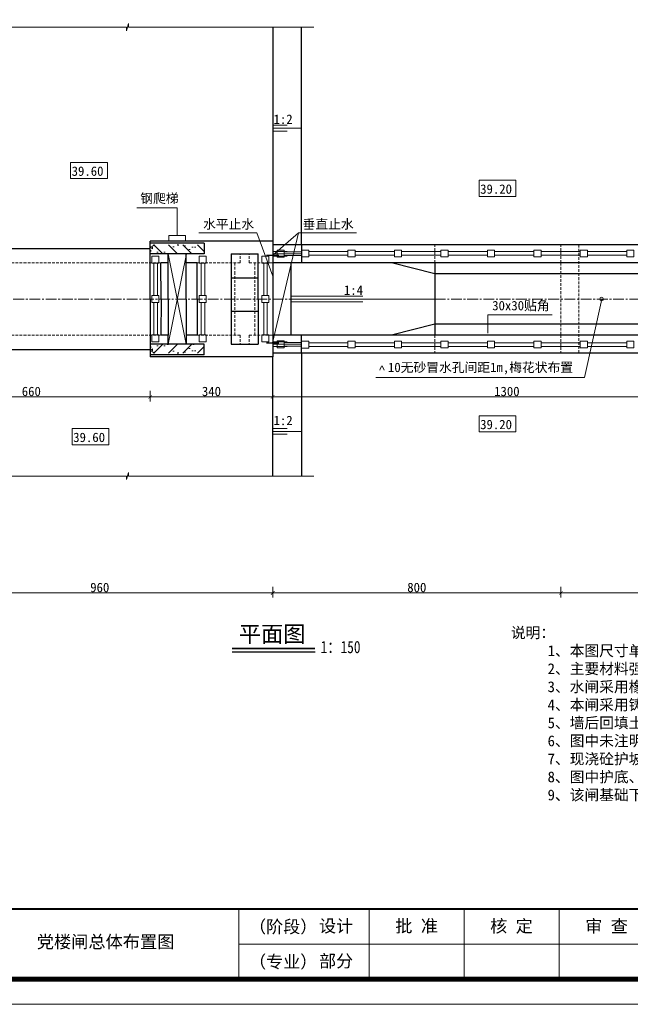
# Model space of a CAD drawing. Extents: x -27255 to 1448651, y 31034 to 8081248.
# Tile 320 of 580: x 583255 to 583425, y 3865872 to 3866145. Entities that reach past the tile are written whole.
import ezdxf
from ezdxf.enums import TextEntityAlignment as Align

# ---------------------------------------------------------------- set-up
doc = ezdxf.new("R2010")
doc.units = 0
doc.header["$PDMODE"] = 32
doc.header["$PDSIZE"] = 0.2
for name, pattern in [('CENTER2', [1.125, 0.75, -0.125, 0.125, -0.125]), ('HIDDEN', [0.375, 0.25, -0.125]), ('HIDDEN2', [0.1875, 0.125, -0.0625])]:
    doc.linetypes.add(name, pattern=pattern)
doc.layers.get('0').update_dxf_attribs({"linetype": 'CONTINUOUS'})
doc.layers.get('Defpoints').update_dxf_attribs({"linetype": 'CONTINUOUS'})
for name, color, linetype, lineweight in [('0.09折线', 6, 'CONTINUOUS', 9), ('0.09标注线', 3, 'CONTINUOUS', 9), ('0.13填充', 8, 'CONTINUOUS', 9), ('0.13文字', 3, 'CONTINUOUS', 13), ('0.15白虚线', 255, 'HIDDEN2', 15), ('0.30粗线', 7, 'CONTINUOUS', 30), ('图框', 7, 'CONTINUOUS', 20), ('文字', 7, 'CONTINUOUS', 15), ('细实线', 3, 'CONTINUOUS', 20), ('虚线', 251, 'HIDDEN', 15)]:
    doc.layers.add(name, color=color, linetype=linetype, lineweight=lineweight)
doc.styles.add('-仿宋_GB2312', font='FangSong_GB2312.ttf')
doc.styles.add('LYJFS', font='times.ttf', dxfattribs={"width": 0.7})
doc.styles.get("Standard").update_dxf_attribs({"font": 'rs.shx', "bigfont": 'hztxt.shx'})
doc.styles.add('宋体', font='FangSong_GB2312.ttf')
doc.dimstyles.get("Standard").update_dxf_attribs({"dimtxt": 0.18, "dimasz": 0.18, "dimexe": 0.18, "dimexo": 0.0625, "dimgap": 0.09, "dimtad": 0, "dimtih": 1, "dimtoh": 1, "dimdec": 4, "dimzin": 0, "dimdsep": 46, "dimtxsty": 'Standard', "dimcen": 0.09, "dimadec": 0, "dimazin": 0, "dimtfac": 1, "dimtdec": 4, "dimtofl": 0, "dimtmove": 0, "dimatfit": 3, "dimfxl": 1, "dimtolj": 1, "dimtzin": 0, "dimarcsym": 0})

# ---------------------------------------------------------------- blocks, each defined once
blk = doc.blocks.new('d4trtg')
for p, q in [((655949.8, 3899795.5), (655949.8, 3899655.4)), ((656210, 3899795.5), (656210, 3899655.4)), ((656400.1, 3899795.5), (656400.1, 3899655.4)), ((656590.2, 3899795.5), (656590.2, 3899655.4))]:
    blk.add_line(p, q)
at = {"lineweight": 0}
for p, q in [((658021.2, 3899725.4), (655949.8, 3899725.4)), ((658071.2, 3899605.3), (653868.4, 3899605.3))]:
    blk.add_line(p, q, dxfattribs=at)
at = {"lineweight": 0, "const_width": 10}
blk.add_lwpolyline([(654118.6, 3902527.3), (658021.2, 3902527.3), (658021.2, 3899655.4), (654118.6, 3899655.4)], close=True, dxfattribs=at)
at = {"lineweight": 0, "const_width": 4}
blk.add_lwpolyline([(658021.2, 3899795.5), (654118.6, 3899795.5)], dxfattribs=at)
at = {"style": 'LYJFS'}
for s, p in [('（阶段）', (656038.2, 3899760.4)), ('（专业）', (656038.2, 3899690.4))]:
    blk.add_text(s, height=25.02, dxfattribs=at).set_placement(p, align=Align.MIDDLE_CENTER)
at = {"char_height": 25.02, "attachment_point": 5, "style": '宋体'}
for s, insert in [('设计', (656144, 3899760.4)), ('批 准', (656305, 3899760.4)), ('核 定', (656494.6, 3899760.2)), ('审 查', (656684.6, 3899760.2)), ('部分', (656144, 3899690.4))]:
    blk.add_mtext(s, dxfattribs=dict(at, insert=insert))
blk = doc.blocks.new('_ARCHTICK')
at = {"color": 0, "linetype": 'ByBlock', "const_width": 0.15}
blk.add_lwpolyline([(-0.5, -0.5), (0.5, 0.5)], dxfattribs=at)
blk = doc.blocks.new('*D3195')
at = {"layer": '0.13文字', "color": 0, "lineweight": 9}
for p, q in [((583225.26, 3866042.4), (583225.26, 3866039.54)), ((583291.26, 3866042.44), (583291.26, 3866039.54)), ((583225.26, 3866040.79), (583291.26, 3866040.79))]:
    blk.add_line(p, q, dxfattribs=at)
at = {"layer": 'Defpoints', "color": 0, "lineweight": 13}
for p in [(583225.26, 3866053.93, 3.76), (583291.26, 3866053.79, 2.81), (583291.26, 3866040.79)]:
    blk.add_point(p, dxfattribs=at)
at = {"layer": '0.13文字', "color": 0, "lineweight": 9, "rotation": 180}
blk.add_blockref('_ARCHTICK', (583225.26, 3866040.79), dxfattribs=at)
at = {"layer": '0.13文字', "color": 0, "lineweight": 9}
blk.add_blockref('_ARCHTICK', (583291.26, 3866040.79), dxfattribs=at)
at = {"layer": '0.13文字', "color": 0, "lineweight": 13, "insert": (583258.26, 3866042.29), "char_height": 2.6, "attachment_point": 5, "style": '-仿宋_GB2312'}
blk.add_mtext('\\A1;660', dxfattribs=at)
blk = doc.blocks.new('*D3196')
at = {"layer": '0.13文字', "color": 0, "lineweight": 9}
for p, q in [((583291.26, 3866042.44), (583291.26, 3866039.54)), ((583325.26, 3866042.36), (583325.26, 3866039.54)), ((583291.26, 3866040.79), (583325.26, 3866040.79))]:
    blk.add_line(p, q, dxfattribs=at)
at = {"layer": 'Defpoints', "color": 0, "lineweight": 13}
for p in [(583291.26, 3866053.79, 2.81), (583325.26, 3866051.92, -3.86), (583325.26, 3866040.79)]:
    blk.add_point(p, dxfattribs=at)
at = {"layer": '0.13文字', "color": 0, "lineweight": 9, "rotation": 180}
blk.add_blockref('_ARCHTICK', (583291.26, 3866040.79), dxfattribs=at)
at = {"layer": '0.13文字', "color": 0, "lineweight": 9}
blk.add_blockref('_ARCHTICK', (583325.26, 3866040.79), dxfattribs=at)
at = {"layer": '0.13文字', "color": 0, "lineweight": 13, "insert": (583308.26, 3866042.29), "char_height": 2.6, "attachment_point": 5, "style": '-仿宋_GB2312'}
blk.add_mtext('\\A1;340', dxfattribs=at)
blk = doc.blocks.new('*D3197')
at = {"layer": '0.13文字', "color": 0, "lineweight": 9}
for p, q in [((583325.26, 3866042.36), (583325.26, 3866039.54)), ((583455.26, 3866042.02), (583455.26, 3866039.54)), ((583325.26, 3866040.79), (583455.26, 3866040.79))]:
    blk.add_line(p, q, dxfattribs=at)
at = {"layer": 'Defpoints', "color": 0, "lineweight": 13}
for p in [(583455.26, 3866052.92, 8.68), (583325.26, 3866051.92, -3.86), (583455.26, 3866040.79)]:
    blk.add_point(p, dxfattribs=at)
at = {"layer": '0.13文字', "color": 0, "lineweight": 9, "rotation": 180}
blk.add_blockref('_ARCHTICK', (583325.26, 3866040.79), dxfattribs=at)
at = {"layer": '0.13文字', "color": 0, "lineweight": 9}
blk.add_blockref('_ARCHTICK', (583455.26, 3866040.79), dxfattribs=at)
at = {"layer": '0.13文字', "color": 0, "lineweight": 13, "insert": (583390.26, 3866042.29), "char_height": 2.6, "attachment_point": 5, "style": '-仿宋_GB2312'}
blk.add_mtext('\\A1;1300', dxfattribs=at)
blk = doc.blocks.new('*D3199')
at = {"layer": '0.13文字', "color": 0, "lineweight": 9}
for p, q in [((583325.26, 3865988.11), (583325.26, 3865985.16)), ((583405.26, 3865988.11), (583405.26, 3865985.16)), ((583405.26, 3865986.41), (583325.26, 3865986.41))]:
    blk.add_line(p, q, dxfattribs=at)
at = {"layer": 'Defpoints', "color": 0, "lineweight": 13}
for p in [(583405.26, 3866057.93, 2.33), (583325.26, 3866051.92, -3.86), (583325.26, 3865986.41)]:
    blk.add_point(p, dxfattribs=at)
at = {"layer": '0.13文字', "color": 0, "lineweight": 9, "rotation": 180}
blk.add_blockref('_ARCHTICK', (583325.26, 3865986.41), dxfattribs=at)
at = {"layer": '0.13文字', "color": 0, "lineweight": 9}
blk.add_blockref('_ARCHTICK', (583405.26, 3865986.41), dxfattribs=at)
at = {"layer": '0.13文字', "color": 0, "lineweight": 13, "insert": (583365.26, 3865987.91), "char_height": 2.6, "attachment_point": 5, "style": '-仿宋_GB2312'}
blk.add_mtext('\\A1;800', dxfattribs=at)
blk = doc.blocks.new('*D3200')
at = {"layer": '0.13文字', "color": 0, "lineweight": 9}
for p, q in [((583229.26, 3865988.11), (583229.26, 3865985.16)), ((583325.26, 3865988.11), (583325.26, 3865985.16)), ((583325.26, 3865986.41), (583229.26, 3865986.41))]:
    blk.add_line(p, q, dxfattribs=at)
at = {"layer": 'Defpoints', "color": 0, "lineweight": 13}
for p in [(583325.26, 3866051.92, -3.86), (583229.26, 3865999.93, 0.59), (583229.26, 3865986.41)]:
    blk.add_point(p, dxfattribs=at)
at = {"layer": '0.13文字', "color": 0, "lineweight": 9, "rotation": 180}
blk.add_blockref('_ARCHTICK', (583229.26, 3865986.41), dxfattribs=at)
at = {"layer": '0.13文字', "color": 0, "lineweight": 9}
blk.add_blockref('_ARCHTICK', (583325.26, 3865986.41), dxfattribs=at)
at = {"layer": '0.13文字', "color": 0, "lineweight": 13, "insert": (583277.26, 3865987.91), "char_height": 2.6, "attachment_point": 5, "style": '-仿宋_GB2312'}
blk.add_mtext('\\A1;960', dxfattribs=at)
blk = doc.blocks.new('*D3209')
at = {"layer": '0.13文字', "color": 0, "lineweight": 9}
for p, q in [((583405.26, 3865988.11), (583405.26, 3865985.16)), ((583455.26, 3865987.95), (583455.26, 3865985.16)), ((583405.26, 3865986.41), (583455.26, 3865986.41))]:
    blk.add_line(p, q, dxfattribs=at)
at = {"layer": 'Defpoints', "color": 0, "lineweight": 13}
for p in [(583405.26, 3866057.92, 2.33), (583455.26, 3865999.93, -5.14), (583455.26, 3865986.41)]:
    blk.add_point(p, dxfattribs=at)
at = {"layer": '0.13文字', "color": 0, "lineweight": 9, "rotation": 180}
blk.add_blockref('_ARCHTICK', (583405.26, 3865986.41), dxfattribs=at)
at = {"layer": '0.13文字', "color": 0, "lineweight": 9}
blk.add_blockref('_ARCHTICK', (583455.26, 3865986.41), dxfattribs=at)
at = {"layer": '0.13文字', "color": 0, "lineweight": 13, "insert": (583430.26, 3865987.76), "char_height": 2.3, "attachment_point": 5, "style": '-仿宋_GB2312'}
blk.add_mtext('\\A1;500', dxfattribs=at)

msp = doc.modelspace()

# ---------------------------------------------------------------- hatches: boundary and pattern name
at = {"layer": '0.13填充'}
h = msp.add_hatch(dxfattribs=at)
h.set_pattern_fill('ANSI31', color=256, scale=0.9, style=0)
h.set_pattern_definition([(315, (583291.255, 3866083.9475), (-2.02056, -2.02056), [])])
h.paths.add_polyline_path([(583291.25876, 3866082.9475), (583306.25592, 3866082.9475), (583306.25592, 3866080.4475), (583291.25821, 3866080.4475)])
h = msp.add_hatch(dxfattribs=at)
h.set_pattern_fill('AR-CONC', color=256, scale=0.03, style=0)
h.set_pattern_definition([(310, (583291.255, 3866083.9475), (5.4655, 0.4782), [0.5715, -6.2865]), (5, (583291.255, 3866083.9475), (-1.0573, -5.7317), [0.4572, -5.0292]), (259.55, (583291.7105, 3866083.9873), (4.4083, -5.2535), [0.4857, -5.3427]), (313.816, (583291.255, 3866082.4235), (8.1324, 1.2613), [0.8573, -9.4298]), (263.364, (583291.933, 3866082.5286), (7.122, -7.4228), [0.7285, -8.014]), (8.816, (583291.255, 3866082.4235), (7.122, -7.4228), [0.6858, -7.5438]), (339, (583292.017, 3866082.8045), (4.5484, 3.068), [0.5715, -6.2865]), (34, (583292.017, 3866082.8045), (1.854, -5.5256), [0.4572, -5.0292]), (288.55, (583292.396, 3866083.06), (6.4025, -2.4577), [0.4857, -5.3427]), (322.5, (583291.255, 3866083.9475), (0.09266, -2.53665), [0, -4.96824, 0, -5.1054, 0, -5.04825]), (352.5, (583291.255, 3866083.9475), (2.0046, -3.0054), [0, -2.91084, 0, -4.85394, 0, -1.92405]), (32.5, (583289.5558, 3866083.9475), (4.06772, 0.17186), [0, -1.905, 0, -5.9436, 0, -7.8867]), (42.5, (583288.7938, 3866083.9475), (4.4439, -0.7628), [0, -2.4765, 0, -3.94716, 0, -5.6007])])
h.paths.add_polyline_path([(583291.25876, 3866082.9475), (583306.25592, 3866082.9475), (583306.25592, 3866080.4475), (583291.25821, 3866080.4475)])
h = msp.add_hatch(dxfattribs=at)
h.set_pattern_fill('ANSI31', color=256, scale=0.9, style=0)
h.set_pattern_definition([(45, (583291.255, 3866051.9205), (-2.02056, 2.02056), [])])
h.paths.add_polyline_path([(583291.25876, 3866052.92046), (583306.25592, 3866052.92046), (583306.25592, 3866055.42046), (583291.25821, 3866055.42046)])
h = msp.add_hatch(dxfattribs=at)
h.set_pattern_fill('AR-CONC', color=256, scale=0.03, style=0)
h.set_pattern_definition([(50, (583291.255, 3866051.9205), (5.4655, -0.4782), [0.5715, -6.2865]), (355, (583291.255, 3866051.9205), (-1.0573, 5.7317), [0.4572, -5.0292]), (100.45, (583291.7105, 3866051.8806), (4.4083, 5.2535), [0.4857, -5.3427]), (46.184, (583291.255, 3866053.4445), (8.1324, -1.2613), [0.8573, -9.4298]), (96.636, (583291.933, 3866053.339), (7.122, 7.4228), [0.7286, -8.014]), (351.184, (583291.255, 3866053.4445), (7.122, 7.4228), [0.6858, -7.5438]), (21, (583292.017, 3866053.0635), (4.5484, -3.068), [0.5715, -6.2865]), (326, (583292.017, 3866053.0635), (1.854, 5.5256), [0.4572, -5.0292]), (71.45, (583292.396, 3866052.808), (6.4025, 2.4577), [0.4857, -5.3427]), (37.5, (583291.255, 3866051.9205), (0.09266, 2.53665), [0, -4.96824, 0, -5.1054, 0, -5.04825]), (7.5, (583291.255, 3866051.9205), (2.0046, 3.0054), [0, -2.91084, 0, -4.85394, 0, -1.92405]), (327.5, (583289.5558, 3866051.9205), (4.06772, -0.17186), [0, -1.905, 0, -5.9436, 0, -7.8867]), (317.5, (583288.7938, 3866051.9205), (4.4439, 0.7628), [0, -2.4765, 0, -3.94716, 0, -5.6007])])
h.paths.add_polyline_path([(583291.25876, 3866052.92046), (583306.25592, 3866052.92046), (583306.25592, 3866055.42046), (583291.25821, 3866055.42046)])

# ---------------------------------------------------------------- linework, layer by layer
at = {"color": 7}
msp.add_line((583337.01385, 3865969.99133, -8.5101), (583314.00614, 3865969.99133, -8.5101), dxfattribs=at)
at = {"color": 7, "const_width": 0.5207, "elevation": -8.5101}
msp.add_lwpolyline([(583337.01385, 3865971.00833), (583314.00614, 3865971.00833)], dxfattribs=at)
at = {"layer": '0.09折线', "color": 4}
for p, q in [((583328.47971, 3866080.98689, -1.20953), (583333.2564, 3866080.98689, -1.20953)), ((583333.2568, 3866079.9869, -1.20953), (583328.48012, 3866079.9869, -1.20953)), ((583335.25694, 3866081.09648, 0.69511), (583346.15226, 3866081.09648, 0.69511)), ((583346.15226, 3866080.0965, 0.69511), (583335.25694, 3866080.0965, 0.69511)), ((583348.15226, 3866081.09648, 0.69511), (583359.04757, 3866081.09648, 0.69511)), ((583359.04757, 3866080.0965, 0.69511), (583348.15226, 3866080.0965, 0.69511)), ((583361.04757, 3866081.09648, 0.69511), (583371.94288, 3866081.09648, 0.69511)), ((583371.94288, 3866080.0965, 0.69511), (583361.04757, 3866080.0965, 0.69511)), ((583373.94288, 3866081.09648, 0.69511), (583384.8382, 3866081.09648, 0.69511)), ((583384.8382, 3866080.0965, 0.69511), (583373.94288, 3866080.0965, 0.69511)), ((583386.8382, 3866081.09648, 0.69511), (583397.73351, 3866081.09648, 0.69511)), ((583397.73351, 3866080.0965, 0.69511), (583386.8382, 3866080.0965, 0.69511)), ((583399.73351, 3866081.09648, 0.69511), (583410.62882, 3866081.09648, 0.69511)), ((583410.62882, 3866080.0965, 0.69511), (583399.73351, 3866080.0965, 0.69511)), ((583412.62882, 3866081.09648, 0.69511), (583423.52414, 3866081.09648, 0.69511)), ((583423.52414, 3866080.0965, 0.69511), (583412.62882, 3866080.0965, 0.69511)), ((583333.2568, 3866055.88144, -1.20953), (583328.48012, 3866055.88144, -1.20953)), ((583346.15226, 3866055.77185, 0.69511), (583335.25694, 3866055.77185, 0.69511)), ((583359.04757, 3866055.77185, 0.69511), (583348.15226, 3866055.77185, 0.69511)), ((583371.94288, 3866055.77185, 0.69511), (583361.04757, 3866055.77185, 0.69511)), ((583384.8382, 3866055.77185, 0.69511), (583373.94288, 3866055.77185, 0.69511)), ((583397.73351, 3866055.77185, 0.69511), (583386.8382, 3866055.77185, 0.69511)), ((583410.62882, 3866055.77185, 0.69511), (583399.73351, 3866055.77185, 0.69511)), ((583423.52414, 3866055.77185, 0.69511), (583412.62882, 3866055.77185, 0.69511)), ((583328.47971, 3866054.88146, -1.20953), (583333.2564, 3866054.88146, -1.20953)), ((583335.25694, 3866054.77186, 0.69511), (583346.15226, 3866054.77186, 0.69511)), ((583348.15226, 3866054.77186, 0.69511), (583359.04757, 3866054.77186, 0.69511)), ((583361.04757, 3866054.77186, 0.69511), (583371.94288, 3866054.77186, 0.69511)), ((583373.94288, 3866054.77186, 0.69511), (583384.8382, 3866054.77186, 0.69511)), ((583386.8382, 3866054.77186, 0.69511), (583397.73351, 3866054.77186, 0.69511)), ((583399.73351, 3866054.77186, 0.69511), (583410.62882, 3866054.77186, 0.69511)), ((583412.62882, 3866054.77186, 0.69511), (583423.52414, 3866054.77186, 0.69511))]:
    msp.add_line(p, q, dxfattribs=at)
at = {"layer": '0.09折线'}
for p, q in [((583292.29506, 3866077.88064, -0.32851), (583292.29506, 3866068.88071, -0.32851)), ((583293.29505, 3866068.88071, -0.32851), (583293.29505, 3866077.88064, -0.32851)), ((583305.43382, 3866077.88064, -0.32851), (583305.43382, 3866068.88071, -0.32851)), ((583306.4338, 3866068.88071, -0.32851), (583306.4338, 3866077.88064, -0.32851)), ((583322.81253, 3866077.88064, -0.32851), (583322.81253, 3866068.88071, -0.32851)), ((583323.75026, 3866068.88071, -6.94837), (583323.75026, 3866077.88064, -6.94837)), ((583292.29506, 3866057.98733, -0.32851), (583292.29506, 3866066.98764, -0.32851)), ((583293.29505, 3866066.98764, -0.32851), (583293.29505, 3866057.98733, -0.32851)), ((583305.43382, 3866057.98733, -0.32851), (583305.43382, 3866066.98764, -0.32851)), ((583306.4338, 3866066.98764, -0.32851), (583306.4338, 3866057.98733, -0.32851)), ((583322.81253, 3866057.98733, -0.32851), (583322.81253, 3866066.98764, -0.32851)), ((583323.75026, 3866066.98764, -6.94837), (583323.75026, 3866057.98733, -6.94837))]:
    msp.add_line(p, q, dxfattribs=at)
for points, elevation in [([(583293.68514, 3866077.88064), (583293.68514, 3866079.77371), (583291.68514, 3866079.77371), (583291.68514, 3866077.88064)], 2.72806), ([(583306.8239, 3866077.88064), (583306.8239, 3866079.77371), (583304.8239, 3866079.77371), (583304.8239, 3866077.88064)], 2.72806), ([(583324.20261, 3866077.88064), (583324.20261, 3866079.77371), (583322.20261, 3866079.77371), (583322.20261, 3866077.88064)], 2.72806), ([(583293.68369, 3866066.98764), (583293.68369, 3866068.88071), (583291.68369, 3866068.88071), (583291.68369, 3866066.98764)], 3.96105), ([(583306.82245, 3866066.98764), (583306.82245, 3866068.88071), (583304.82245, 3866068.88071), (583304.82245, 3866066.98764)], 3.96105), ([(583324.20116, 3866066.98764), (583324.20116, 3866068.88071), (583322.20116, 3866068.88071), (583322.20116, 3866066.98764)], 3.96105), ([(583293.68514, 3866057.98733), (583293.68514, 3866056.09425), (583291.68514, 3866056.09425), (583291.68514, 3866057.98733)], 2.82272), ([(583306.8239, 3866057.98733), (583306.8239, 3866056.09425), (583304.8239, 3866056.09425), (583304.8239, 3866057.98733)], 2.82272), ([(583324.20261, 3866057.98733), (583324.20261, 3866056.09425), (583322.20261, 3866056.09425), (583322.20261, 3866057.98733)], 2.82272)]:
    msp.add_lwpolyline(points, close=True, dxfattribs=dict(at, elevation=elevation))
at = {"layer": '0.09折线', "color": 4}
for points, elevation in [([(583328.48846, 3866079.55416), (583328.4877, 3866081.44723), (583326.4877, 3866081.44642), (583326.48846, 3866079.55335)], 2.41856), ([(583335.25694, 3866079.63266), (583335.25618, 3866081.52573), (583333.25618, 3866081.52492), (583333.25694, 3866079.63185)], -5.45786), ([(583346.15226, 3866079.62049), (583346.15226, 3866081.51356), (583348.15226, 3866081.51356), (583348.15226, 3866079.62049)], -2.30363), ([(583359.04757, 3866079.62049), (583359.04757, 3866081.51356), (583361.04757, 3866081.51356), (583361.04757, 3866079.62049)], -2.30363), ([(583371.94288, 3866079.62049), (583371.94288, 3866081.51356), (583373.94288, 3866081.51356), (583373.94288, 3866079.62049)], -2.30363), ([(583384.8382, 3866079.62049), (583384.8382, 3866081.51356), (583386.8382, 3866081.51356), (583386.8382, 3866079.62049)], -2.30363), ([(583397.73351, 3866079.62049), (583397.73351, 3866081.51356), (583399.73351, 3866081.51356), (583399.73351, 3866079.62049)], -2.30363), ([(583410.62882, 3866079.62049), (583410.62882, 3866081.51356), (583412.62882, 3866081.51356), (583412.62882, 3866079.62049)], -2.30363), ([(583423.52414, 3866079.62049), (583423.52414, 3866081.51356), (583425.52414, 3866081.51356), (583425.52414, 3866079.62049)], -2.30363), ([(583328.48846, 3866056.31419), (583328.4877, 3866054.42112), (583326.4877, 3866054.42193), (583326.48846, 3866056.315)], 2.41856), ([(583335.25694, 3866056.23569), (583335.25618, 3866054.34262), (583333.25618, 3866054.34342), (583333.25694, 3866056.23649)], -5.45786), ([(583346.15226, 3866056.24785), (583346.15226, 3866054.35478), (583348.15226, 3866054.35478), (583348.15226, 3866056.24785)], -2.30363), ([(583359.04757, 3866056.24785), (583359.04757, 3866054.35478), (583361.04757, 3866054.35478), (583361.04757, 3866056.24785)], -2.30363), ([(583371.94288, 3866056.24785), (583371.94288, 3866054.35478), (583373.94288, 3866054.35478), (583373.94288, 3866056.24785)], -2.30363), ([(583384.8382, 3866056.24785), (583384.8382, 3866054.35478), (583386.8382, 3866054.35478), (583386.8382, 3866056.24785)], -2.30363), ([(583397.73351, 3866056.24785), (583397.73351, 3866054.35478), (583399.73351, 3866054.35478), (583399.73351, 3866056.24785)], -2.30363), ([(583410.62882, 3866056.24785), (583410.62882, 3866054.35478), (583412.62882, 3866054.35478), (583412.62882, 3866056.24785)], -2.30363), ([(583423.52414, 3866056.24785), (583423.52414, 3866054.35478), (583425.52414, 3866054.35478), (583425.52414, 3866056.24785)], -2.30363)]:
    msp.add_lwpolyline(points, close=True, dxfattribs=dict(at, elevation=elevation))
at = {"layer": '0.09标注线'}
for p, q in [((583269.14978, 3866105.8408, 2.30684), (583279.38429, 3866105.8408, 2.30684)), ((583269.14978, 3866101.36441, 2.30684), (583269.14978, 3866105.8408, 2.30684)), ((583279.38429, 3866101.36441, 2.30684), (583279.38429, 3866105.8408, 2.30684)), ((583279.38429, 3866101.36441, 2.30684), (583269.14978, 3866101.36441, 2.30684)), ((583382.53863, 3866100.87033), (583392.77315, 3866100.87033)), ((583382.53863, 3866096.39394), (583382.53863, 3866100.87033)), ((583392.77315, 3866096.39394), (583392.77315, 3866100.87033)), ((583392.77315, 3866096.39394), (583382.53863, 3866096.39394)), ((583298.7713, 3866093.19379, 0.42583), (583287.52807, 3866093.19379, 2.10323)), ((583320.90103, 3866086.26371, -0.76035), (583304.78123, 3866086.26371, 1.6446)), ((583348.54497, 3866086.26371, -0.76035), (583332.42517, 3866086.26371, 1.6446)), ((583301.30458, 3866080.4475, 2.813), (583296.24315, 3866055.42046, 2.99449)), ((583296.25632, 3866080.4475, 0.05651), (583301.25636, 3866055.42046, -0.77789)), ((583411.76804, 3866046.16376, 5.05215), (583416.59959, 3866067.93417, 4.10789)), ((583385.01387, 3866063.52544), (583402.87153, 3866063.52544)), ((583411.76804, 3866046.16376, 5.05215), (583353.89589, 3866046.16376, 5.05215)), ((583382.53863, 3866035.57428), (583392.77315, 3866035.57428)), ((583382.53863, 3866031.09789), (583382.53863, 3866035.57428)), ((583392.77315, 3866031.09789), (583392.77315, 3866035.57428)), ((583269.58375, 3866031.99935, 2.30684), (583279.81826, 3866031.99935, 2.30684)), ((583269.58375, 3866027.52296, 2.30684), (583269.58375, 3866031.99935, 2.30684)), ((583279.81826, 3866027.52296, 2.30684), (583279.81826, 3866031.99935, 2.30684)), ((583392.77315, 3866031.09789), (583382.53863, 3866031.09789)), ((583279.81826, 3866027.52296, 2.30684), (583269.58375, 3866027.52296, 2.30684))]:
    msp.add_line(p, q, dxfattribs=at)
msp.add_circle((583416.53912, 3866067.93417), 0.5, dxfattribs=at)
at = {"layer": '0.13文字', "lineweight": 13}
for p, q in [((583325.25077, 3866115.34194, 1.80762), (583333.25632, 3866115.34194, 0.01061)), ((583325.25852, 3866116.1641, 4.08577), (583329.25742, 3866116.1641, 3.19425)), ((583325.25852, 3866114.51978, 4.08577), (583329.25742, 3866114.51978, 3.19425)), ((583298.7713, 3866093.19379, 0.42583), (583298.7713, 3866085.49264, 3.57113)), ((583320.90103, 3866086.26371, -0.76035), (583325.25632, 3866074.31272, -3.85608)), ((583332.42517, 3866086.26371, 1.6446), (583325.19365, 3866055.81354, 6.54938)), ((583332.42517, 3866086.26371, 1.6446), (583325.26343, 3866080.05443, 8.5366)), ((583325.25632, 3866081.07953, -3.85608), (583329.25632, 3866081.07953, -4.65697)), ((583325.25632, 3866080.48254, -3.85608), (583333.25632, 3866080.48254, -5.45786)), ((583325.25632, 3866079.81214, -3.85608), (583329.25632, 3866079.81214, -4.65697)), ((583330.25035, 3866067.93417, -2.14308), (583370.25641, 3866067.93184)), ((583330.25811, 3866068.75633, 0.13507), (583350.25726, 3866068.75633, -4.32354)), ((583330.25811, 3866067.11201, 0.13507), (583350.25726, 3866067.11201, -4.32354)), ((583385.01387, 3866063.52544), (583385.01387, 3866058.45681)), ((583325.25632, 3866056.0562, -3.85608), (583329.25632, 3866056.0562, -4.65697)), ((583325.25632, 3866055.3858, -3.85608), (583333.25632, 3866055.3858, -5.45786)), ((583325.25632, 3866054.78881, -3.85608), (583329.25632, 3866054.78881, -4.65697)), ((583325.25077, 3866031.22672, 1.80762), (583333.25632, 3866031.22672, 0.01061)), ((583325.25852, 3866032.04888, 4.08577), (583329.25742, 3866032.04888, 3.19425)), ((583325.25852, 3866030.40456, 4.08577), (583329.25742, 3866030.40456, 3.19425))]:
    msp.add_line(p, q, dxfattribs=at)
at = {"layer": '0.13文字', "lineweight": 13, "elevation": 3.57113}
msp.add_lwpolyline([(583296.40845, 3866083.9475), (583301.04629, 3866083.9475), (583301.04629, 3866085.54074), (583296.40845, 3866085.54074)], close=True, dxfattribs=at)
at = {"layer": '0.15白虚线', "ltscale": 0.0009}
for p, q in [((583321.25951, 3866080.4475, 2.911), (583321.25949, 3866080.4475, 2.91102)), ((583321.25951, 3866055.42046, 3.00566), (583321.25949, 3866055.42046, 3.00567))]:
    msp.add_line(p, q, dxfattribs=at)
at = {"layer": '0.30粗线'}
for p, q in [((583325.25669, 3866143.35307, 1.36117), (583325.25697, 3866083.9475, 6.85167)), ((583333.25632, 3866082.94747, -5.45786), (583333.25632, 3866143.35307, -5.45786)), ((583325.25697, 3866083.9475, 6.85167), (583291.25733, 3866083.9475, 2.98537)), ((583291.25733, 3866080.4475, 3.46328), (583291.25733, 3866083.9475, 3.63055)), ((583306.25733, 3866083.4475, 2.72804), (583291.25733, 3866083.4475, 2.98537)), ((583306.25733, 3866083.4475, 2.20541), (583306.25733, 3866080.44748, 2.20541)), ((583325.25632, 3866083.9475, -3.85608), (583325.25632, 3866051.92046, -3.85608)), ((583455.25634, 3866082.94747, 8.58278), (583325.2642, 3866082.94747, 6.36102)), ((583333.25632, 3866082.94747, -5.45786), (583333.25632, 3866077.94675, -5.45786)), ((583225.25665, 3866081.93417, 3.76429), (583291.25733, 3866081.93417, 3.76429)), ((583291.25733, 3866067.93417, 0.7464), (583291.25733, 3866081.4342, 0.7464)), ((583306.25733, 3866080.4475, 2.72804), (583291.25733, 3866080.4475, 2.98537)), ((583296.25632, 3866067.93417, 0.05651), (583296.25632, 3866080.4475, 0.05651)), ((583301.25627, 3866067.93417, 1.0799), (583301.25636, 3866080.4475, -0.77784)), ((583313.75951, 3866080.4475, 2.82211), (583313.75951, 3866055.42046, 5.17133)), ((583313.75951, 3866080.4475, 5.07668), (583321.25949, 3866080.4475, 2.91101)), ((583321.25951, 3866067.93417, 0.67203), (583321.25951, 3866080.4475, 2.911)), ((583323.51322, 3866080.05443, 6.45472), (583326.99859, 3866080.05443, 6.45472)), ((583323.52075, 3866080.05443, 8.5366), (583327.00612, 3866080.05443, 8.5366)), ((583296.25632, 3866077.93417, 3.76429), (583294.24866, 3866077.9342, 0.69508)), ((583294.25733, 3866067.93417, 0.7464), (583294.24866, 3866077.9342, 0.69508)), ((583304.31548, 3866077.93417, 3.76429), (583301.25632, 3866077.93417, 3.76429)), ((583304.31191, 3866067.93417, 0.28268), (583304.31667, 3866077.93417, 0.30978)), ((583465.25621, 3866077.93417, 3.76429), (583325.25632, 3866077.94747, -3.85608)), ((583330.25641, 3866077.93417), (583330.25641, 3866057.92049)), ((583370.25641, 3866074.94319), (583358.25641, 3866077.94433)), ((583370.25641, 3866077.94319), (583370.25641, 3866057.92049)), ((583450.29932, 3866074.93559, 2.95018), (583370.25641, 3866074.94319, -1.40665)), ((583313.75951, 3866073.76751, 2.87907), (583321.25949, 3866073.76751, 0.71341)), ((583291.25733, 3866067.93417, 0.7464), (583291.25733, 3866051.92046, 3.08002)), ((583294.25733, 3866067.93417, 0.7464), (583294.24866, 3866057.93417, 3.76429)), ((583296.25632, 3866067.93417, 0.05651), (583296.25635, 3866057.93417, 3.76429)), ((583301.25627, 3866067.93417, 1.0799), (583301.25636, 3866055.42046, -0.77789)), ((583304.31191, 3866067.93417, 0.28268), (583304.31667, 3866057.93417, 0.30978)), ((583321.25951, 3866067.93417, 0.67203), (583321.25949, 3866055.42046, 3.00567)), ((583313.75951, 3866064.60083, 2.92044), (583321.25949, 3866064.60083, 0.75477)), ((583370.25641, 3866060.92049), (583358.25641, 3866057.92049)), ((583450.30485, 3866060.92049, 5.39085), (583370.25641, 3866060.92049, 5.92393)), ((583296.25635, 3866057.93417, 3.76429), (583294.24866, 3866057.93417, 3.76429)), ((583296.25632, 3866055.42046), (583296.25635, 3866057.93417, 3.76429)), ((583304.31548, 3866057.93417, 3.76429), (583301.25634, 3866057.93417, 3.76429)), ((583465.25632, 3866057.92049, 5.29128), (583325.26354, 3866057.92049, 6.22355)), ((583333.25632, 3866052.92088, -5.45786), (583333.25632, 3866057.92159, -5.45786)), ((583306.25733, 3866055.42046, 2.82269), (583291.25733, 3866055.42046, 3.08002)), ((583306.25733, 3866052.42046, 2.30007), (583306.25733, 3866055.42048, 2.30007)), ((583313.75951, 3866055.42046, 5.17133), (583321.25949, 3866055.42046, 3.00567)), ((583323.51322, 3866055.81354, 6.54938), (583326.99859, 3866055.81354, 6.54938)), ((583323.52075, 3866055.81354, 8.63126), (583327.00612, 3866055.81354, 8.63126)), ((583225.25665, 3866053.93417, 3.76429), (583291.25733, 3866053.93417, 3.76429)), ((583455.25631, 3866052.92088, 8.58278), (583325.25537, 3866052.92049, 6.2401)), ((583333.25632, 3866052.92088, -5.45786), (583333.25632, 3866018.83444, -5.45786)), ((583306.25733, 3866052.42046, 2.82269), (583291.25733, 3866052.42046, 3.08002)), ((583325.25697, 3866051.92046, 6.94632), (583291.25733, 3866051.92046, 3.08002)), ((583325.25682, 3866018.83444, 3.79369), (583325.25697, 3866051.92085, 6.85167))]:
    msp.add_line(p, q, dxfattribs=at)
at = {"layer": '细实线', "color": 3, "lineweight": 15}
for p, q in [((583284.6578, 3866143.35307), (583222.62525, 3866143.35307)), ((583284.6578, 3866142.34922), (583285.22189, 3866144.35693)), ((583284.6578, 3866143.35307), (583284.6578, 3866142.34922)), ((583285.22189, 3866144.35693), (583285.22189, 3866143.35307)), ((583336.68601, 3866143.35307), (583285.22189, 3866143.35307)), ((583284.6578, 3866017.83059), (583285.22189, 3866019.8383)), ((583285.22189, 3866019.8383), (583285.22189, 3866018.83444)), ((583284.6578, 3866018.83444), (583229.25607, 3866018.83444)), ((583284.6578, 3866018.83444), (583284.6578, 3866017.83059)), ((583336.68601, 3866018.83444), (583285.22189, 3866018.83444))]:
    msp.add_line(p, q, dxfattribs=at)
at = {"layer": '细实线', "color": 1, "linetype": 'CENTER2', "lineweight": 13, "ltscale": 4}
msp.add_line((583082.25654, 3866067.93417), (583575.25631, 3866067.93417), dxfattribs=at)
at = {"layer": '虚线', "color": 8, "lineweight": 15, "ltscale": 3}
for p, q in [((583370.25641, 3866077.94319), (583370.25641, 3866082.94747)), ((583405.25632, 3866077.94747, 2.23897), (583405.26195, 3866082.94747, 7.02654)), ((583410.25632, 3866082.94747), (583410.25632, 3866052.92049)), ((583316.26081, 3866077.94679, 2.33712), (583316.26081, 3866080.4475, 2.33712)), ((583318.76081, 3866077.94747, 2.33712), (583318.76081, 3866080.4475, 2.33712)), ((583296.25632, 3866077.93417, 3.76429), (583225.2566, 3866077.93417, 3.76429)), ((583316.26081, 3866077.94679, 2.33712), (583301.25634, 3866077.93417, 3.76429)), ((583314.75941, 3866074.94713, 3.0143), (583314.75941, 3866077.94747, 3.0143)), ((583318.76081, 3866077.94747, 2.33712), (583325.25632, 3866077.94747, -3.85608)), ((583320.33397, 3866074.94717, 3.16886), (583320.33397, 3866077.94717, 3.16886)), ((583405.25632, 3866077.94163), (583405.25632, 3866057.92049)), ((583314.75951, 3866067.93417, 0.67203), (583314.75951, 3866075.43383, 0.67203)), ((583320.33163, 3866067.93417, 0.92177), (583320.33526, 3866075.43417, 0.93437)), ((583314.75951, 3866067.93417, 0.67203), (583314.75951, 3866060.43451, 0.67203)), ((583320.33163, 3866067.93417, 0.92177), (583320.33526, 3866060.43417, 0.93437)), ((583314.75941, 3866060.92083, 3.10895), (583314.75941, 3866057.92049, 3.10895)), ((583320.33397, 3866060.92079, 3.26351), (583320.33397, 3866057.92079, 3.26351)), ((583296.25632, 3866057.93417, 3.76429), (583225.2566, 3866057.93417, 3.76429)), ((583316.26081, 3866057.92117, 4.14628), (583304.31548, 3866057.93417, 3.76429)), ((583316.26081, 3866057.92117, 2.43178), (583316.26081, 3866055.42046, 2.43178)), ((583318.76081, 3866057.92049, 2.43178), (583325.25632, 3866057.92634, 3.99427)), ((583318.76081, 3866057.92049, 2.43178), (583318.76081, 3866055.42046, 2.43178)), ((583370.25641, 3866057.92049), (583370.25641, 3866052.92063)), ((583405.25632, 3866057.92049, 2.33363), (583405.26195, 3866052.92049, 7.12119))]:
    msp.add_line(p, q, dxfattribs=at)

# ---------------------------------------------------------------- block references
at = {"layer": '图框', "xscale": 0.1388594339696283, "yscale": 0.1388594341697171, "zscale": 0.138859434}
msp.add_blockref('d4trtg', (492231.07374, 3324375.31235), dxfattribs=at)

# ---------------------------------------------------------------- texts
at = {"color": 7, "style": '-仿宋_GB2312'}
msp.add_text('平面图', height=4.52, dxfattribs=at).set_placement((583325.09054, 3865974.97963, -8.5101), align=Align.MIDDLE)
at = {"color": 7, "style": '-仿宋_GB2312', "width": 0.8}
msp.add_text('1：150', height=3.39, dxfattribs=at).set_placement((583344.09746, 3865971.37697, -8.5101), align=Align.MIDDLE)
at = {"layer": '0.09标注线', "style": '-仿宋_GB2312'}
for s, p in [('39.60', (583269.45138, 3866102.10158, 2.30684)), ('39.20', (583382.84023, 3866097.13111)), ('39.20', (583382.84023, 3866031.83506)), ('39.60', (583269.88534, 3866028.26013, 2.30684))]:
    msp.add_text(s, height=2.599, dxfattribs=at).set_placement(p)
at = {"layer": '0.09标注线', "char_height": 2.599, "attachment_point": 1, "style": '-仿宋_GB2312'}
for s, insert, width in [('1:2', (583325.49238, 3866119.09686, 2.93415), 19.2936528), ('钢爬梯', (583288.50319, 3866097.1716, 2.21441), 19.2936528), ('水平止水', (583305.91491, 3866090.00097, 1.02823), 19.2936528), ('垂直止水', (583333.55885, 3866090.00097, 1.02823), 19.2936528), ('1:4', (583345.02352, 3866071.6891, -1.01656), 19.2936528), ('30x30贴角', (583386.18832, 3866067.40126, -6.63061), 40.7506107), ('10无砂冒水孔间距1m,梅花状布置', (583357.25195, 3866050.27259, 5.05215), 66.6743606), ('{\\Fhztxt_e|c134;^ }', (583354.76738, 3866049.47448, 5.05215), 6.3867093)]:
    msp.add_mtext(s, dxfattribs=dict(at, insert=insert, width=width))
at = {"layer": '0.09标注线', "insert": (583325.49238, 3866035.54845, 2.93415), "char_height": 2.599, "width": 19.2936528, "attachment_point": 1, "rotation": 360, "style": '-仿宋_GB2312'}
msp.add_mtext('1:2', dxfattribs=at)
at = {"layer": '0.13文字', "linetype": 'Continuous', "lineweight": 13, "insert": (583255.01256, 3865891.39756), "char_height": 4.2, "width": 66.6610925, "attachment_point": 1, "style": 'LYJFS'}
msp.add_mtext('{\\fFangSong_GB2312|b0|i0|c134|p49;\\H0.8333x;\\W1;  党楼闸总体布置图}', dxfattribs=at)
at = {"layer": '文字', "color": 7, "insert": (583391.35899, 3865976.88839), "char_height": 3, "width": 208.3816699, "attachment_point": 1, "style": '-仿宋_GB2312'}
msp.add_mtext('说明：\\P     1、本图尺寸单位高程(国家85高程基面）以米计，其余均以厘米计。\\P     2、主要材料强度等级：现浇钢筋砼、素砼C25,其余预制构件C30，钢筋采用HRB400 。\\P     3、水闸采用橡胶止水，型号为651型300-（8-15）；缝宽2cm，采用高强度XPX聚苯板嵌缝。\\P     4、本闸采用铸铁闸门，闸门尺寸净宽×高=200×200cm，配1台8T手电两用螺杆式启闭机。\\P     5、墙后回填土要分层夯实，每层厚度不大于30cm，压实系数不小于0.93。\\P     6、图中未注明砼格埂尺寸均为30×60cm。\\P     7、现浇砼护坡分块尺寸≤3×3m，缝宽2cm，内嵌沥青油膏，下游护坡设φ10@150X150无砂砼排水孔。\\P     8、图中护底、护坡砂石混合垫层为黄砂7.5cm，小石子7.5cm。\\P     9、{\\C256;该闸基础下若遇淤泥质软土，应及时通知设计单位，调整设计。\\P\\P}\\P     \\P\\P    ', dxfattribs=at)

# ---------------------------------------------------------------- dimensions: what is measured, and where the dimension line sits
at = {"layer": '0.13文字', "lineweight": 13}
for base, p1, p2, override, picture, middle in [((583325.25632, 3865986.41116), (583405.25631, 3866057.9293, 2.32519), (583325.25632, 3866051.92046, -3.85608), {"dimtxt": 2.6, "dimasz": 1, "dimexe": 1.25, "dimexo": 1.5, "dimgap": 0.2, "dimtad": 1, "dimtih": 0, "dimtoh": 0, "dimdec": 0, "dimlfac": 10, "dimtxsty": '-仿宋_GB2312', "dimblk": 'ARCHTICK', "dimtdec": 0, "dimtix": 1, "dimtofl": 1, "dimtmove": 2, "dimfxl": 1.7, "dimfxlon": 1, "dimlwd": 9, "dimlwe": 9}, '*D3199', (583365.25632, 3865987.91116)), ((583455.25768, 3865986.41116), (583405.25632, 3866057.92049, 2.33363), (583455.25768, 3865999.93417, -5.13707), {"dimtxt": 2.3, "dimasz": 1, "dimexe": 1.25, "dimexo": 1.5, "dimgap": 0.2, "dimtad": 1, "dimtih": 0, "dimtoh": 0, "dimdec": 0, "dimlfac": 10, "dimtxsty": '-仿宋_GB2312', "dimblk": 'ARCHTICK', "dimtdec": 0, "dimtix": 1, "dimtofl": 1, "dimtmove": 2, "dimfxl": 1.7, "dimfxlon": 1, "dimlwd": 9, "dimlwe": 9}, '*D3209', (583430.257, 3865987.76116)), ((583291.25733, 3866040.7945), (583225.25665, 3866053.93417, 3.76429), (583291.25733, 3866053.79465, 2.8069), {"dimtxt": 2.6, "dimasz": 1, "dimexe": 1.25, "dimexo": 1.5, "dimgap": 0.2, "dimtad": 1, "dimtih": 0, "dimtoh": 0, "dimdec": 0, "dimlfac": 10, "dimtxsty": '-仿宋_GB2312', "dimblk": 'ARCHTICK', "dimtdec": 0, "dimtix": 1, "dimtofl": 1, "dimtmove": 2, "dimfxl": 1.7, "dimfxlon": 1, "dimlwd": 9, "dimlwe": 9}, '*D3195', (583258.25699, 3866042.2945)), ((583325.25632, 3866040.7945), (583291.25733, 3866053.79465, 2.8069), (583325.25632, 3866051.92046, -3.85608), {"dimtxt": 2.6, "dimasz": 1, "dimexe": 1.25, "dimexo": 1.5, "dimgap": 0.2, "dimtad": 1, "dimtih": 0, "dimtoh": 0, "dimdec": 0, "dimlfac": 10, "dimtxsty": '-仿宋_GB2312', "dimblk": 'ARCHTICK', "dimtdec": 0, "dimtix": 1, "dimtofl": 1, "dimtmove": 2, "dimfxl": 1.7, "dimfxlon": 1, "dimlwd": 9, "dimlwe": 9}, '*D3196', (583308.25682, 3866042.2945)), ((583455.25631, 3866040.7945), (583325.25632, 3866051.92046, -3.85608), (583455.25631, 3866052.92049, 8.67744), {"dimtxt": 2.6, "dimasz": 1, "dimexe": 1.25, "dimexo": 1.5, "dimgap": 0.2, "dimtad": 1, "dimtih": 0, "dimtoh": 0, "dimdec": 0, "dimlfac": 10, "dimtxsty": '-仿宋_GB2312', "dimblk": 'ARCHTICK', "dimtdec": 0, "dimtix": 1, "dimtofl": 1, "dimtmove": 2, "dimfxl": 1.7, "dimfxlon": 1, "dimlwd": 9, "dimlwe": 9}, '*D3197', (583390.25632, 3866042.2945)), ((583229.25586, 3865986.41116), (583325.25632, 3866051.92046, -3.85608), (583229.25586, 3865999.93439, 0.59148), {"dimtxt": 2.6, "dimasz": 1, "dimexe": 1.25, "dimexo": 1.5, "dimgap": 0.2, "dimtad": 1, "dimtih": 0, "dimtoh": 0, "dimdec": 0, "dimlfac": 10, "dimtxsty": '-仿宋_GB2312', "dimblk": 'ARCHTICK', "dimtdec": 0, "dimtix": 1, "dimtofl": 1, "dimtmove": 2, "dimfxl": 1.7, "dimfxlon": 1, "dimlwd": 9, "dimlwe": 9}, '*D3200', (583277.25609, 3865987.91116))]:
    dim = msp.add_linear_dim(base=base, p1=p1, p2=p2, dimstyle='Standard', override=override, dxfattribs=at)
    dim.commit()
    dim.dimension.update_dxf_attribs({"geometry": picture, "text_midpoint": middle})

doc.saveas('drawing.dxf')
